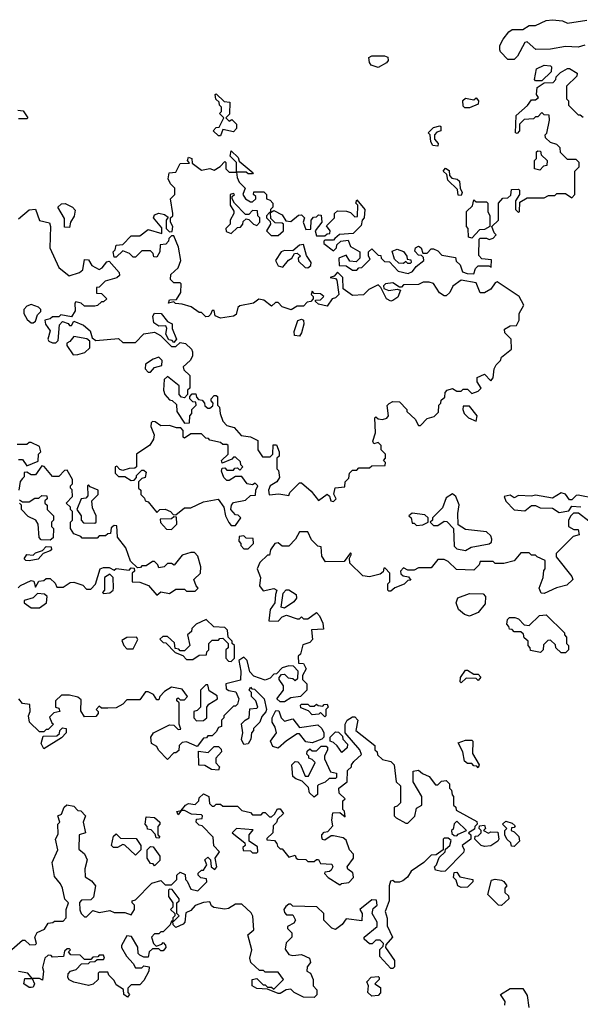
# Model space of a CAD drawing. Extents: x 2239805 to 2396427, y 665731 to 772158.
# Tile 261 of 326: x 2377771 to 2380405, y 704569 to 709197. Entities that reach past the tile are written whole.
import ezdxf

# ---------------------------------------------------------------- set-up
doc = ezdxf.new("R2010")
doc.units = 0

msp = doc.modelspace()

# ---------------------------------------------------------------- linework, layer by layer
at = {"layer": '0CON05XD'}
for points in [[(2380095, 709010), (2380065, 709010), (2380030, 709045), (2380027.5, 709055), (2380027.5, 709075), (2380042.5, 709105), (2380070, 709140), (2380085, 709150), (2380135, 709150), (2380165, 709170), (2380195, 709170), (2380245, 709192.5), (2380275, 709196.7), (2380321.7, 709191.7), (2380345, 709180), (2380436.1, 709193.9)], [(2380426.7, 709076.7), (2380395, 709067.5), (2380335, 709070), (2380265, 709057.5), (2380196.4, 709056.4), (2380155, 709092.5), (2380145, 709090), (2380110, 709025), (2380095, 709010)], [(2379455, 708971.2), (2379423, 708983), (2379414, 708995), (2379411.2, 709018.8), (2379425, 709026.7), (2379485, 709026.2), (2379500.7, 709020.7), (2379502, 709005), (2379495, 708993.3), (2379455, 708971.2)], [(2379490, 707955), (2379480, 707945), (2379482.5, 707932.5), (2379505, 707923.8), (2379545, 707930), (2379560, 707925), (2379547.3, 707892.7), (2379525, 707876.2), (2379515, 707873.3), (2379494.3, 707884.3), (2379468.3, 707938.3), (2379455, 707950), (2379411.7, 707928.3), (2379387, 707903), (2379335, 707900), (2379291.7, 707931.7), (2379290, 707985), (2379265, 708010), (2379248.3, 707991.7), (2379230, 707985), (2379255, 707980), (2379261.7, 707971.7), (2379270, 707905), (2379255, 707890), (2379240, 707885), (2379215, 707850), (2379175, 707860), (2379161.7, 707871.7), (2379161.7, 707878.3), (2379185, 707880), (2379200, 707895), (2379185, 707907.5), (2379155, 707910), (2379145, 707920), (2379140, 707905), (2379150, 707895), (2379150, 707885), (2379138.3, 707871.7), (2379121.7, 707868.3), (2379105, 707850), (2379075, 707850), (2379046.4, 707833.6), (2379005, 707847.5), (2378985, 707867.5), (2378973, 707867), (2378955, 707850), (2378918.3, 707878.3), (2378895, 707883.3), (2378870, 707865), (2378805, 707852.5), (2378796.4, 707843.6), (2378788.3, 707811.7), (2378775, 707802.5), (2378715, 707793.3), (2378690, 707805), (2378685, 707830), (2378675, 707830), (2378668.3, 707811.7), (2378658.3, 707801.7), (2378645, 707800), (2378625, 707820), (2378615, 707820), (2378576.4, 707846.4), (2378535, 707860), (2378503, 707863), (2378495, 707870), (2378470, 707865), (2378475, 707880), (2378508.3, 707881.7), (2378527.5, 707915), (2378530, 707955), (2378525, 707960), (2378495, 707960), (2378480, 707975), (2378481.7, 707998.3), (2378515, 708030), (2378527.5, 708065), (2378517, 708127), (2378495, 708180), (2378485, 708180), (2378471.7, 708168.3), (2378470, 708155), (2378458.3, 708141.7), (2378431.7, 708138.3), (2378430, 708105), (2378415, 708080), (2378401.7, 708081.7), (2378398.3, 708098.3), (2378385, 708110), (2378345, 708110), (2378315, 708080), (2378305, 708080), (2378287, 708097), (2378255, 708110), (2378225, 708080), (2378215, 708080), (2378210, 708105), (2378220, 708115), (2378225, 708137.5), (2378255, 708140), (2378295, 708180), (2378335, 708180), (2378375, 708210), (2378438.3, 708191.7), (2378438.3, 708218.3), (2378400, 708265), (2378405, 708280), (2378425, 708287.5), (2378451.7, 708281.7), (2378468.3, 708268.3), (2378460, 708255), (2378460, 708215), (2378475, 708200), (2378488.3, 708201.7), (2378490, 708225), (2378480, 708245), (2378480, 708265), (2378490, 708275), (2378490, 708285), (2378480, 708355), (2378500, 708375), (2378500, 708405), (2378480, 708425), (2378468.3, 708448.3), (2378473.6, 708476.4), (2378505, 708480), (2378525, 708520), (2378568.3, 708521.7), (2378560, 708535), (2378565, 708550), (2378580, 708545), (2378581.7, 708521.7), (2378625, 708490), (2378665, 708497.5), (2378685, 708490), (2378713, 708507), (2378735, 708530), (2378740, 708525), (2378740, 708495), (2378755, 708480), (2378790, 708480), (2378790, 708525), (2378760, 708555), (2378765, 708580), (2378798.3, 708548.3), (2378801.7, 708531.7), (2378867.5, 708477.5), (2378865, 708472.5), (2378845, 708472.5), (2378835, 708480), (2378790, 708480), (2378792.5, 708455), (2378803, 708433), (2378830, 708405), (2378820, 708375), (2378832.5, 708355), (2378855, 708340), (2378865, 708340), (2378880, 708355), (2378880, 708365), (2378870, 708375), (2378871.7, 708388.3), (2378918.3, 708388.3), (2378930, 708375), (2378930, 708355), (2378948.3, 708348.3), (2378960, 708335), (2378960, 708315), (2378950, 708305), (2378950, 708290), (2378965, 708300), (2379005, 708280), (2379021.7, 708251.7), (2379045, 708247.5), (2379081.7, 708278.3), (2379095, 708280), (2379110, 708265), (2379102.5, 708245), (2379115, 708210), (2379138.3, 708211.7), (2379140, 708255), (2379151.7, 708268.3), (2379165, 708270), (2379175, 708280), (2379188.3, 708278.3), (2379190, 708245), (2379160, 708205), (2379165, 708180), (2379205, 708180), (2379215, 708190), (2379228.3, 708191.7), (2379230, 708205), (2379212.5, 708227.5), (2379250, 708265), (2379250, 708285), (2379265, 708297.5), (2379307, 708297), (2379325, 708290), (2379345, 708270), (2379358.3, 708271.7), (2379360, 708325), (2379350, 708335), (2379355, 708350), (2379392.5, 708305), (2379390, 708265), (2379380, 708255), (2379375, 708230), (2379338.3, 708191.7), (2379273, 708187), (2379251.7, 708168.3), (2379245, 708160), (2379205, 708160), (2379200, 708155), (2379200, 708145), (2379245, 708110), (2379260, 708125), (2379261.7, 708138.3), (2379280, 708155), (2379315, 708160), (2379325, 708130), (2379370, 708105), (2379370, 708075), (2379351.7, 708058.3), (2379321.7, 708061.7), (2379305, 708090), (2379270, 708075), (2379271.7, 708041.7), (2379305, 708040), (2379335, 708020), (2379355, 708020), (2379365, 708030), (2379378.3, 708031.7), (2379418.3, 708071.7), (2379410, 708085), (2379410, 708105), (2379425, 708120), (2379455, 708090), (2379468.3, 708088.3), (2379470, 708075), (2379485, 708060), (2379508.3, 708058.3), (2379550, 708015), (2379597, 708003), (2379616.4, 708013.6), (2379633.3, 708036.7), (2379670, 708065), (2379668.3, 708078.3), (2379658.3, 708088.3), (2379645, 708090), (2379628.3, 708108.3), (2379630, 708125), (2379645, 708132.5), (2379657.5, 708125), (2379665, 708100), (2379685, 708100), (2379705, 708120), (2379715, 708120), (2379735, 708110), (2379755, 708090), (2379818.3, 708078.3), (2379821.7, 708061.7), (2379840, 708045), (2379851.7, 708011.7), (2379873, 708003), (2379905, 708002.5), (2379913, 708027), (2379925, 708040), (2379975, 708040), (2379987, 708033), (2379988.3, 708068.3), (2379943, 708073), (2379928.3, 708088.3), (2379930, 708165), (2379935, 708170), (2379965, 708170), (2379977, 708163), (2379995, 708170), (2380010, 708185), (2380000, 708195), (2379990, 708225), (2380020, 708255), (2380020, 708335), (2380041.7, 708358.3), (2380065, 708360), (2380078.3, 708371.7), (2380081.7, 708398.3), (2380115, 708400), (2380120, 708395), (2380120, 708375), (2380100, 708345), (2380100, 708305), (2380115, 708290), (2380120, 708295), (2380121.7, 708338.3), (2380155, 708360), (2380235, 708360), (2380255, 708370), (2380285, 708370), (2380295, 708380), (2380335, 708380), (2380365, 708360), (2380380, 708375), (2380380, 708485), (2380400, 708505), (2380400, 708525), (2380385, 708540), (2380345, 708540), (2380311.7, 708571.7), (2380310, 708595), (2380295, 708610), (2380265, 708620), (2380241.7, 708641.7), (2380240, 708655), (2380247, 708663), (2380260, 708725), (2380258.3, 708748.3), (2380235, 708750), (2380225, 708760), (2380205, 708740), (2380195, 708740), (2380185, 708730), (2380141.7, 708728.3), (2380120, 708705), (2380120, 708675), (2380108.3, 708661.7), (2380100, 708665), (2380103, 708747), (2380156.4, 708793.6), (2380175, 708820), (2380195, 708820), (2380208.3, 708831.7), (2380200, 708845), (2380201.7, 708878.3), (2380235, 708900), (2380278.3, 708901.7), (2380290, 708915), (2380291.7, 708928.3), (2380311.7, 708948.3), (2380345, 708967.5), (2380355, 708967.5), (2380390, 708945), (2380388.3, 708931.7), (2380340, 708885), (2380340, 708825), (2380350, 708815), (2380350, 708795), (2380395, 708750), (2380405, 708750), (2380418.3, 708738.3)], [(2380225, 708910), (2380195, 708910), (2380190, 708915), (2380200, 708965), (2380235, 708982.5), (2380265, 708980), (2380270, 708975), (2380268.3, 708951.7), (2380225, 708910)], [(2378715, 708650), (2378705, 708650), (2378680, 708675), (2378695, 708690), (2378708.3, 708691.7), (2378730, 708735), (2378710, 708755), (2378720, 708765), (2378720, 708785), (2378710, 708795), (2378708.3, 708808.3), (2378693, 708823), (2378690, 708845), (2378695, 708847.5), (2378731.7, 708811.7), (2378758.3, 708808.3), (2378757.5, 708752.5), (2378740, 708735), (2378755, 708720), (2378768.3, 708728.3), (2378790, 708705), (2378790, 708685), (2378775, 708670), (2378725, 708680), (2378715, 708650)], [(2379885, 708782.5), (2379863, 708783), (2379855, 708790), (2379853, 708817), (2379865, 708827.5), (2379905, 708820), (2379915, 708830), (2379927.5, 708815), (2379925, 708800), (2379885, 708782.5)], [(2377761.7, 708771.7), (2377788.3, 708768.3), (2377810, 708735), (2377805, 708730), (2377765, 708730)], [(2379735, 708602.5), (2379712.5, 708605), (2379703, 708623), (2379700, 708655), (2379690, 708665), (2379715, 708690), (2379745, 708697.5), (2379750, 708695), (2379750, 708675), (2379731.7, 708668.3), (2379720, 708655), (2379720, 708635), (2379737.5, 708615), (2379735, 708602.5)], [(2380215, 708490), (2380190, 708495), (2380190, 708535), (2380200, 708545), (2380200, 708575), (2380205, 708580), (2380218.3, 708578.3), (2380221.7, 708561.7), (2380250, 708535), (2380248.3, 708511.7), (2380231.7, 708508.3), (2380215, 708490)], [(2379845, 708370), (2379831.7, 708371.7), (2379828.3, 708398.3), (2379783, 708443), (2379778.3, 708468.3), (2379760, 708485), (2379771.7, 708498.3), (2379788.3, 708488.3), (2379790, 708465), (2379801.7, 708451.7), (2379827, 708447), (2379837, 708437), (2379840, 708405), (2379850, 708385), (2379845, 708370)], [(2378765, 708192.5), (2378795, 708220), (2378808.3, 708221.7), (2378820, 708235), (2378821.7, 708248.3), (2378835, 708260), (2378848.3, 708258.3), (2378870, 708235), (2378885, 708230), (2378900, 708245), (2378900, 708265), (2378890, 708275), (2378888.3, 708298.3), (2378865, 708300), (2378848.3, 708281.7), (2378831.7, 708281.7), (2378780, 708335), (2378770, 708355), (2378770, 708365), (2378780, 708375), (2378775, 708380), (2378760, 708375), (2378760, 708325), (2378777, 708297), (2378777.5, 708285), (2378760, 708255), (2378760, 708235), (2378740, 708215), (2378741.7, 708201.7), (2378765, 708192.5)], [(2379895, 708170), (2379880, 708175), (2379877.5, 708215), (2379870, 708225), (2379870, 708295), (2379898.3, 708321.7), (2379905, 708350), (2379915, 708340), (2379965, 708340), (2379970, 708335), (2379970, 708295), (2379980, 708275), (2379980, 708225), (2379955, 708210), (2379931.7, 708208.3), (2379895, 708170)], [(2377765, 708260), (2377815, 708302.5), (2377846.2, 708306.2), (2377863.6, 708253.6), (2377911.2, 708241.2), (2377916.7, 708225), (2377913.3, 708125), (2377955, 708032.5), (2378003, 707993), (2378051.7, 708008.3), (2378068.3, 708021.7), (2378075, 708070), (2378095, 708067.5), (2378110.7, 708040.7), (2378145, 708022.5), (2378159.3, 708030.7), (2378180.7, 708059.3), (2378191.7, 708061.7), (2378238.3, 708008.3), (2378240, 707995), (2378227, 707983), (2378173, 707967), (2378145, 707940), (2378131.7, 707938.3), (2378131.7, 707911.7), (2378155, 707910), (2378180, 707885), (2378165, 707870), (2378155, 707870), (2378137, 707853), (2378125, 707850), (2378075, 707850), (2378060, 707865), (2378035, 707870), (2378030, 707865), (2378031.7, 707828.3), (2378015, 707800), (2377965, 707810), (2377955, 707800), (2377925, 707800), (2377915, 707790), (2377890, 707785), (2377892.5, 707765), (2377914, 707735), (2377903.3, 707695), (2377907.5, 707685), (2377925, 707677.5), (2377941.7, 707678.3), (2377951.7, 707688.3), (2377958.3, 707761.7), (2377971.7, 707778.3), (2377998.3, 707768.3), (2378005, 707760), (2378015, 707760), (2378025, 707780), (2378070.5, 707760.5), (2378102.5, 707735), (2378111.7, 707701.7), (2378128.3, 707688.3), (2378235, 707697.5), (2378255, 707680), (2378315, 707680), (2378355, 707720), (2378405, 707727.5), (2378433, 707713), (2378485, 707660), (2378505, 707660), (2378525, 707680), (2378550, 707675), (2378578.3, 707648.3), (2378582.5, 707635), (2378582.5, 707615), (2378572.5, 707595), (2378540, 707565), (2378541.7, 707551.7), (2378570, 707525), (2378570, 707465), (2378560, 707455), (2378560, 707435), (2378545, 707420), (2378531.7, 707421.7), (2378520, 707435), (2378520, 707475), (2378465, 707520), (2378450, 707505), (2378446.7, 707455), (2378452.5, 707435), (2378475, 707410), (2378487, 707407), (2378508.3, 707388.3), (2378510, 707355), (2378545, 707300), (2378568.3, 707301.7), (2378570, 707335), (2378580, 707345), (2378580, 707365), (2378600, 707385), (2378598.3, 707398.3), (2378585, 707400), (2378570, 707415), (2378570, 707425), (2378581.7, 707438.3), (2378598.3, 707438.3), (2378601.7, 707421.7), (2378611.7, 707411.7), (2378628.3, 707408.3), (2378640, 707395), (2378641.7, 707381.7), (2378655, 707370), (2378665, 707370), (2378678.3, 707381.7), (2378680, 707395), (2378670, 707405), (2378670, 707415), (2378685, 707430), (2378695, 707430), (2378700, 707425), (2378700, 707385), (2378710, 707375), (2378712.5, 707345), (2378725, 707310), (2378745, 707290), (2378779.3, 707279.3), (2378811.7, 707241.7), (2378855, 707236.7), (2378889.3, 707219.3), (2378890, 707175), (2378911.7, 707141.7), (2378948.3, 707141.7), (2378960, 707155), (2378961.7, 707198.3), (2378978.3, 707198.3), (2378990, 707165), (2378990, 707145), (2378980, 707135), (2378980, 707085), (2378987, 707077), (2378992.5, 707045), (2378980, 707025), (2378947.5, 707005), (2378940, 706985), (2378943.3, 706963.3), (2378988.8, 706968.8), (2379035, 706960), (2379040, 706975), (2379085, 707020), (2379095, 707020), (2379140.8, 706980.8), (2379175, 706937.5), (2379215, 706966.7), (2379226.7, 706956.7), (2379232.5, 706935), (2379245, 706932.5), (2379257.5, 706945), (2379247, 706967), (2379254.1, 706995.9), (2379298.3, 707001.7), (2379300, 707025), (2379318.3, 707041.7), (2379320, 707065), (2379335, 707080), (2379355, 707080), (2379365, 707090), (2379415, 707090), (2379425, 707100), (2379488.3, 707101.7), (2379490, 707115), (2379480, 707125), (2379490, 707135), (2379490, 707155), (2379470, 707175), (2379470, 707195), (2379455, 707210), (2379435, 707202.5), (2379430, 707215), (2379442.5, 707255), (2379440, 707325), (2379445, 707330), (2379455, 707320), (2379475, 707317.5), (2379496.4, 707323.6), (2379503.3, 707335), (2379497.5, 707382.5), (2379507, 707393), (2379525, 707402.5), (2379555, 707400), (2379590, 707365), (2379590, 707355), (2379629.3, 707319.3), (2379645, 707290), (2379655, 707290), (2379685, 707322.5), (2379718.3, 707331.7), (2379738.3, 707351.7), (2379740, 707385), (2379750, 707395), (2379751.7, 707408.3), (2379768.3, 707421.7), (2379770, 707445), (2379780, 707455), (2379805, 707462.5), (2379825, 707450), (2379845, 707450), (2379855, 707460), (2379875, 707460), (2379895, 707440), (2379925, 707450), (2379940, 707465), (2379920, 707495), (2379920, 707515), (2379955, 707530), (2379985, 707500), (2379996.4, 707513.6), (2380000, 707555), (2380010, 707575), (2380030, 707595), (2380035, 707610), (2380081.7, 707648.3), (2380080, 707695), (2380050, 707725), (2380048.3, 707741.7), (2380075, 707757.5), (2380105, 707760), (2380117.5, 707785), (2380117.5, 707815), (2380140, 707855), (2380117.5, 707895), (2380015, 707963.8), (2380005, 707960), (2379985, 707930), (2379955, 707913.3), (2379935, 707912.5), (2379915, 707960), (2379845, 707972.5), (2379806.1, 707943.9), (2379792, 707915), (2379775, 707898.8), (2379765, 707898.8), (2379743.2, 707913.2), (2379716, 707956), (2379695, 707963.3), (2379667, 707963), (2379645, 707952.5), (2379575, 707950), (2379565, 707940), (2379555, 707940), (2379525, 707960), (2379490, 707955)], [(2378005, 708220), (2377981.7, 708221.7), (2377981.7, 708261.7), (2377950, 708315), (2377968.3, 708331.7), (2377985, 708332.5), (2378020, 708315), (2378031.7, 708301.7), (2378027, 708273), (2378010, 708245), (2378005, 708220)], [(2378985, 708182.5), (2379010, 708205), (2379010, 708235), (2379005, 708240), (2378971.7, 708241.7), (2378951.7, 708261.7), (2378950, 708290), (2378945, 708290), (2378930, 708275), (2378930, 708265), (2378948.3, 708248.3), (2378950, 708235), (2378930, 708205), (2378953, 708183), (2378985, 708182.5)], [(2379125, 708030), (2379138.3, 708041.7), (2379140, 708055), (2379118.3, 708088.3), (2379105, 708140), (2379085, 708137.5), (2379055, 708110), (2379015, 708112.5), (2379000, 708105), (2378972.5, 708065), (2378985, 708040), (2379007, 708033), (2379033.6, 708066.4), (2379050, 708075), (2379061.7, 708098.3), (2379075, 708100), (2379090, 708085), (2379080, 708075), (2379081.7, 708061.7), (2379111.7, 708031.7), (2379125, 708030)], [(2379605, 708050), (2379595, 708050), (2379585, 708060), (2379575, 708050), (2379551.7, 708051.7), (2379531.7, 708071.7), (2379521.7, 708108.3), (2379545, 708117.5), (2379575, 708107.5), (2379590, 708085), (2379591.7, 708071.7), (2379608.3, 708068.3), (2379610, 708055), (2379605, 708050)], [(2377835, 707772.5), (2377845, 707780), (2377855, 707810), (2377870, 707825), (2377870, 707835), (2377860, 707845), (2377825, 707857.5), (2377805, 707850), (2377790, 707835), (2377790, 707815), (2377807, 707787), (2377825, 707772.5), (2377835, 707772.5)], [(2378495, 707680), (2378488.3, 707688.3), (2378471.7, 707691.7), (2378458.3, 707718.3), (2378462.5, 707745), (2378458.3, 707758.3), (2378425, 707756), (2378401.7, 707771.7), (2378396.2, 707803.8), (2378405, 707817.5), (2378436.1, 707816.1), (2378465, 707777.5), (2378487, 707767), (2378487.5, 707745), (2378507.5, 707695), (2378495, 707680)], [(2379085, 707708.8), (2379062.3, 707712.3), (2379060.7, 707730.7), (2379077.7, 707782.3), (2379095, 707788.8), (2379103.8, 707783.8), (2379105.8, 707765), (2379095.8, 707724.2), (2379085, 707708.8)], [(2378021.7, 707621.7), (2378045, 707622.5), (2378077, 707633), (2378100, 707655), (2378100, 707685), (2378087, 707697), (2378025, 707707.5), (2378006.4, 707683.6), (2377993.3, 707676.7), (2377992.5, 707665), (2378021.7, 707621.7)], [(2378385, 707540), (2378405, 707562.5), (2378438.3, 707571.7), (2378440, 707595), (2378425, 707610), (2378398.3, 707601.7), (2378361.7, 707578.3), (2378360, 707555), (2378375, 707540), (2378385, 707540)], [(2379915, 707310), (2379920, 707335), (2379885, 707380), (2379855, 707380), (2379852.5, 707365), (2379860, 707345), (2379880, 707325), (2379915, 707310)], [(2378785, 706820), (2378810, 706855), (2378797.5, 706867.5), (2378785, 706870), (2378762.5, 706895), (2378766.7, 706915), (2378775, 706926.7), (2378831.7, 706938.3), (2378855, 706960), (2378878.3, 706961.7), (2378880, 706985), (2378890, 707005), (2378877.5, 707017.5), (2378865, 707010), (2378840, 707015), (2378815, 707050), (2378785, 707050), (2378755, 707030), (2378745, 707030), (2378730, 707045), (2378720, 707075), (2378721.7, 707088.3), (2378735, 707090), (2378745, 707080), (2378775, 707080), (2378781.7, 707088.3), (2378795, 707090), (2378805, 707080), (2378820, 707095), (2378810, 707105), (2378808.3, 707118.3), (2378785, 707140), (2378775, 707140), (2378768.3, 707131.7), (2378721.7, 707111.7), (2378720, 707125), (2378750, 707155), (2378750, 707195), (2378745, 707200), (2378725, 707200), (2378715, 707210), (2378665, 707220), (2378658.3, 707228.3), (2378645, 707230), (2378625, 707250), (2378575, 707250), (2378545, 707230), (2378540, 707235), (2378540, 707265), (2378528.3, 707278.3), (2378508.3, 707278.3), (2378475, 707290), (2378435, 707287.5), (2378407, 707307), (2378395, 707307.5), (2378388.3, 707301.7), (2378387.5, 707285), (2378402.5, 707245), (2378400, 707225), (2378383, 707197), (2378320, 707155), (2378320, 707095), (2378311.7, 707088.3), (2378285, 707087.5), (2378255, 707077.5), (2378241.7, 707081.7), (2378228.3, 707098.3), (2378220, 707095), (2378220, 707065), (2378235, 707050), (2378265, 707050), (2378295, 707030), (2378308.3, 707031.7), (2378320, 707045), (2378320, 707055), (2378345, 707080), (2378355, 707080), (2378365, 707070), (2378360, 707045), (2378345, 707040), (2378330, 707025), (2378330, 706995), (2378340, 706985), (2378340, 706965), (2378358.3, 706948.3), (2378360, 706935), (2378375, 706930), (2378415, 706880), (2378430, 706895), (2378455, 706896.7), (2378480, 706885), (2378491.7, 706871.7), (2378505, 706870), (2378545, 706902.5), (2378575, 706902.5), (2378635, 706930), (2378703, 706943), (2378730, 706905), (2378737.5, 706865), (2378753, 706833), (2378765, 706820), (2378785, 706820)], [(2377765, 707130), (2377785, 707130), (2377805, 707100), (2377858.3, 707121.7), (2377860, 707155), (2377870, 707165), (2377865, 707190), (2377825, 707210), (2377815, 707210), (2377805, 707200), (2377760, 707200)], [(2377763.9, 706526.1), (2377775, 706537.5), (2377825, 706560), (2377838.3, 706558.3), (2377845, 706530), (2377861.7, 706558.3), (2377885, 706560), (2377895, 706570), (2377915, 706570), (2377938.3, 706548.3), (2377945, 706530), (2377975, 706530), (2378008.3, 706551.7), (2378025, 706552.5), (2378068.3, 706538.3), (2378085, 706520), (2378105, 706520), (2378127, 706543), (2378150, 706615), (2378165, 706622.5), (2378191.7, 706621.7), (2378215, 706610), (2378225, 706617.5), (2378285, 706610), (2378295, 706620), (2378308.3, 706618.3), (2378310, 706605), (2378300, 706595), (2378300, 706555), (2378335, 706552.5), (2378377, 706537), (2378415, 706492.5), (2378435, 706507.5), (2378475, 706500), (2378505, 706520), (2378545, 706520), (2378555, 706510), (2378595, 706510), (2378610, 706525), (2378600, 706535), (2378590, 706565), (2378620, 706595), (2378622.5, 706625), (2378607.5, 706675), (2378591.7, 706691.7), (2378575, 706692.5), (2378535, 706680), (2378497, 706633), (2378485, 706640), (2378465, 706640), (2378450, 706625), (2378425, 706620), (2378420, 706635), (2378405, 706650), (2378395, 706650), (2378365, 706630), (2378345, 706630), (2378338.3, 706621.7), (2378325, 706620), (2378291.7, 706651.7), (2378270, 706715), (2378230, 706765), (2378228.3, 706818.3), (2378215, 706820), (2378201.7, 706808.3), (2378198.3, 706781.7), (2378185, 706780), (2378175, 706770), (2378145, 706770), (2378135, 706760), (2378065, 706760), (2378058.3, 706768.3), (2378025, 706780), (2378010, 706805), (2378010, 706835), (2378020, 706845), (2378020, 706885), (2378010, 706895), (2378010, 706905), (2377990, 706925), (2378020, 706955), (2378017.5, 706987.5), (2378010, 706995), (2378010, 707005), (2378020, 707015), (2378020, 707035), (2377995, 707080), (2377981.7, 707078.3), (2377955, 707050), (2377925, 707050), (2377886.4, 707096.4), (2377875, 707100), (2377845, 707057.5), (2377825, 707057.5), (2377805, 707070), (2377791.7, 707068.3), (2377791.7, 707048.3), (2377785, 707040), (2377773.8, 707026.2), (2377767.5, 706985)], [(2378125, 706830), (2378130, 706835), (2378130, 706865), (2378113, 706903), (2378110, 706935), (2378140, 706965), (2378140, 706985), (2378101.7, 707001.7), (2378095, 707010), (2378090, 707005), (2378091.7, 706958.3), (2378081.7, 706948.3), (2378060, 706945), (2378040, 706895), (2378060, 706865), (2378060, 706845), (2378071.7, 706831.7), (2378125, 706830)], [(2379865, 706702.5), (2379893, 706717), (2379977, 706733), (2379988.3, 706741.7), (2379990, 706755), (2379985, 706770), (2379965, 706790), (2379865, 706800), (2379831.7, 706821.7), (2379830, 706875), (2379836.4, 706916.4), (2379820, 706955), (2379805, 706967.5), (2379775, 706950), (2379757, 706903), (2379710, 706855), (2379710, 706845), (2379700, 706835), (2379715, 706820), (2379735, 706820), (2379765, 706840), (2379778.3, 706838.3), (2379810, 706805), (2379811.7, 706721.7), (2379825, 706710), (2379865, 706702.5)], [(2380475, 706946.7), (2380395, 706962.5), (2380385, 706960), (2380365, 706940), (2380355, 706940), (2380336.1, 706966.1), (2380315, 706972.5), (2380275, 706947.5), (2380195, 706962.5), (2380175, 706957.5), (2380115, 706960), (2380095, 706950), (2380075, 706962.5), (2380047.5, 706955), (2380055, 706933.3), (2380095, 706892.5), (2380145, 706887.5), (2380175, 706912.5), (2380195, 706912.5), (2380217, 706903), (2380275, 706900), (2380305, 706880), (2380351.7, 706888.3), (2380365, 706910), (2380407, 706907)], [(2377770, 706940), (2377785, 706930), (2377815, 706930), (2377843, 706947), (2377861.7, 706948.3), (2377875, 706960), (2377898.3, 706958.3), (2377900, 706945), (2377890, 706935), (2377890, 706925), (2377900, 706915), (2377900, 706895), (2377930, 706865), (2377930, 706845), (2377920, 706835), (2377920, 706815), (2377930, 706805), (2377928.3, 706761.7), (2377915, 706750), (2377871.7, 706751.7), (2377863, 706763), (2377857.5, 706825), (2377847.5, 706845), (2377811.7, 706861.7), (2377780, 706895), (2377780, 706915), (2377770, 706925)], [(2379635, 706820), (2379665, 706822.5), (2379690, 706835), (2379690, 706855), (2379675, 706870), (2379615, 706877.5), (2379600, 706865), (2379610, 706855), (2379615, 706830), (2379625, 706830), (2379635, 706820)], [(2380445, 706840), (2380397, 706877), (2380373, 706877), (2380360, 706865), (2380350, 706845), (2380350, 706815), (2380375, 706800), (2380395, 706800), (2380400, 706775), (2380371.7, 706768.3), (2380291.7, 706688.3), (2380291.7, 706671.7)], [(2378485, 706800), (2378510, 706825), (2378508.3, 706858.3), (2378495, 706860), (2378485, 706850), (2378431.7, 706848.3), (2378433, 706833), (2378461.7, 706801.7), (2378485, 706800)], [(2380291.7, 706671.7), (2380365, 706580), (2380370, 706565), (2380341.7, 706538.3), (2380293, 706527), (2380235, 706500), (2380221.7, 706501.7), (2380212.5, 706525), (2380230, 706575), (2380233, 706607), (2380240, 706615), (2380240, 706655), (2380201.7, 706671.7), (2380195, 706680), (2380175, 706680), (2380165, 706690), (2380125, 706690), (2380095, 706652.5), (2380045, 706640), (2380005, 706640), (2379995, 706650), (2379935, 706650), (2379930, 706635), (2379905, 706610), (2379823, 706613), (2379785, 706650), (2379765, 706660), (2379735, 706660), (2379705, 706620), (2379645, 706620), (2379625, 706610), (2379595, 706610), (2379575, 706620), (2379560, 706605), (2379561.7, 706591.7), (2379573, 706583), (2379598.3, 706578.3), (2379608.3, 706561.7), (2379595, 706560), (2379577, 706543), (2379533, 706527), (2379515, 706510), (2379505, 706510), (2379500, 706515), (2379500, 706545), (2379510, 706555), (2379510, 706595), (2379488.3, 706618.3), (2379481.7, 706618.3), (2379478.3, 706601.7), (2379465, 706590), (2379415, 706577.5), (2379383, 706583), (2379321.7, 706641.7), (2379320, 706665), (2379330, 706685), (2379325, 706690), (2379295, 706650), (2379208.3, 706648.3), (2379190, 706675), (2379188.3, 706718.3), (2379171.7, 706721.7), (2379141.7, 706751.7), (2379125, 706790), (2379085, 706790), (2379067.5, 706755), (2379035, 706722.5), (2379005, 706722.5), (2378985, 706737.5), (2378970, 706735), (2378950, 706705), (2378945, 706680), (2378935, 706680), (2378900, 706645), (2378887.5, 706615), (2378903.3, 706575), (2378897.5, 706535), (2378915, 706512.5), (2378965, 706522.5), (2378980, 706515), (2378972.5, 706495), (2378970, 706455), (2378947.5, 706425), (2378941.7, 706371.7), (2378985, 706370), (2379005, 706390), (2379025, 706397.5), (2379075, 706380), (2379085, 706380), (2379095, 706390), (2379105, 706380), (2379125, 706380), (2379165, 706410), (2379180, 706395), (2379195, 706360), (2379198.3, 706331.7), (2379141.7, 706328.3), (2379147, 706283), (2379135, 706270), (2379101.7, 706258.3), (2379090, 706215), (2379080, 706205), (2379081.7, 706171.7), (2379105, 706170), (2379117.5, 706145), (2379100, 706115), (2379100, 706095), (2379120, 706075), (2379120, 706045), (2379090, 706015), (2379045, 706010), (2379015, 705990), (2378995, 705990), (2378980, 706005), (2379010, 706045), (2379010, 706065), (2378990, 706095), (2378990, 706105), (2379001.7, 706118.3), (2379015, 706120), (2379033, 706103), (2379055, 706100), (2379065, 706090), (2379078.3, 706101.7), (2379080, 706135), (2379058.3, 706158.3), (2379035, 706160), (2379005, 706150), (2378978.3, 706121.7), (2378965, 706120), (2378948.3, 706101.7), (2378925, 706092.5), (2378871.7, 706111.7), (2378851.7, 706131.7), (2378840, 706185), (2378825, 706200), (2378800, 706185), (2378810, 706135), (2378808.3, 706091.7), (2378740, 706075), (2378741.7, 706051.7), (2378753, 706043), (2378786.7, 706036.7), (2378800, 706005), (2378795, 705980), (2378785, 705970), (2378775, 705970), (2378730, 705925), (2378730, 705915), (2378720, 705905), (2378720, 705875), (2378705, 705870), (2378695, 705850), (2378675, 705830), (2378655, 705830), (2378648.3, 705821.7), (2378635, 705820), (2378605, 705780), (2378555, 705802.5), (2378535, 705800), (2378520, 705785), (2378518.3, 705761.7), (2378505, 705750), (2378495, 705750), (2378465, 705720), (2378423.3, 705763.3), (2378415, 705780), (2378390, 705795), (2378387.5, 705825), (2378400, 705845), (2378475, 705882.5), (2378495, 705880), (2378515, 705860), (2378528.3, 705861.7), (2378520, 705885), (2378520, 705985), (2378510, 705995), (2378510, 706005), (2378515, 706010), (2378525, 706000), (2378545, 706000), (2378560, 706015), (2378535, 706050), (2378485, 706060), (2378451.7, 706038.3), (2378430, 706015), (2378425, 706000), (2378415, 706000), (2378400, 706025), (2378375, 706037.5), (2378363, 706037), (2378335, 706000), (2378275, 706000), (2378255, 705980), (2378225, 705962.5), (2378185, 705960), (2378155, 705960), (2378145, 705970), (2378130, 705955), (2378140, 705945), (2378140, 705935), (2378128.3, 705921.7), (2378075, 705920), (2378058.3, 705948.3), (2378059.3, 705999.3), (2378045, 706012.5), (2378005, 706022.5), (2377968.3, 706021.7), (2377940, 705995), (2377940, 705965), (2377955, 705960), (2377960, 705945), (2377931.7, 705938.3), (2377911.7, 705918.3), (2377921.7, 705891.7), (2377930, 705885), (2377905, 705860), (2377895, 705860), (2377885, 705850), (2377865, 705850), (2377817.5, 705895), (2377812.5, 705925), (2377820, 705945), (2377818.3, 705978.3), (2377785, 705982.5), (2377767.5, 706005)], [(2378845, 706710), (2378870, 706735), (2378868.3, 706758.3), (2378835, 706760), (2378825, 706770), (2378801.7, 706768.3), (2378800, 706745), (2378810, 706735), (2378810, 706725), (2378825, 706710), (2378845, 706710)], [(2377815, 706653.3), (2377800, 706655), (2377793, 706663), (2377805, 706682.5), (2377835, 706680), (2377845, 706690), (2377878.3, 706701.7), (2377895, 706720), (2377918.3, 706718.3), (2377920, 706705), (2377915, 706700), (2377881.7, 706688.3), (2377858.3, 706661.7), (2377815, 706653.3)], [(2378165, 706500), (2378195, 706502.5), (2378210, 706515), (2378212.5, 706525), (2378210, 706575), (2378195, 706590), (2378170, 706575), (2378170, 706515), (2378160, 706505), (2378165, 706500)], [(2377865, 706432.5), (2377897.5, 706455), (2377900, 706485), (2377887, 706497), (2377855, 706500), (2377835, 706480), (2377793, 706467), (2377792.5, 706455), (2377825, 706432.5), (2377865, 706432.5)], [(2379015, 706430), (2379000, 706435), (2379008.3, 706501.7), (2379023, 706517), (2379035, 706517.5), (2379070, 706495), (2379071.7, 706478.3), (2379059.3, 706460.7), (2379015, 706430)], [(2379885, 706392.5), (2379861.7, 706401.7), (2379833.3, 706425), (2379822.5, 706455), (2379830, 706480), (2379885, 706500), (2379948.3, 706498.3), (2379960, 706485), (2379958.3, 706451.7), (2379925, 706410), (2379885, 706392.5)], [(2378765, 706180), (2378780, 706195), (2378780, 706255), (2378770, 706265), (2378770, 706275), (2378750, 706295), (2378747, 706327), (2378735, 706340), (2378683, 706343), (2378647, 706377), (2378600, 706355), (2378580, 706335), (2378578.3, 706321.7), (2378560, 706305), (2378570, 706255), (2378545, 706230), (2378525, 706230), (2378518.3, 706238.3), (2378501.7, 706241.7), (2378498.3, 706268.3), (2378465, 706297.5), (2378443, 706297), (2378430, 706285), (2378445, 706270), (2378458.3, 706268.3), (2378501.7, 706221.7), (2378538.3, 706208.3), (2378555, 706190), (2378585, 706190), (2378615, 706210), (2378648.3, 706211.7), (2378650, 706225), (2378660, 706235), (2378660, 706265), (2378675, 706280), (2378705, 706280), (2378711.7, 706288.3), (2378725, 706290), (2378750, 706265), (2378750, 706245), (2378740, 706235), (2378740, 706195), (2378751.7, 706181.7), (2378765, 706180)], [(2380335, 706220), (2380315, 706220), (2380290, 706245), (2380288.3, 706258.3), (2380265, 706280), (2380251.7, 706278.3), (2380231.7, 706258.3), (2380230, 706235), (2380218.3, 706221.7), (2380171.7, 706231.7), (2380170, 706245), (2380160, 706255), (2380160, 706275), (2380141.7, 706291.7), (2380138.3, 706308.3), (2380125, 706320), (2380095, 706320), (2380085, 706330), (2380071.7, 706331.7), (2380070, 706345), (2380060, 706355), (2380063, 706377), (2380073, 706387), (2380097, 706387), (2380115, 706380), (2380141.7, 706351.7), (2380165, 706350), (2380213, 706397), (2380245, 706400), (2380330, 706315), (2380330, 706305), (2380340, 706295), (2380340, 706265), (2380350, 706255), (2380350, 706235), (2380335, 706220)], [(2378305, 706240), (2378327, 706283), (2378320, 706295), (2378275, 706292.5), (2378251.7, 706278.3), (2378260, 706255), (2378275, 706240), (2378305, 706240)], [(2379845, 706080), (2379840, 706085), (2379842.5, 706105), (2379865, 706140), (2379875, 706140), (2379905, 706120), (2379925, 706120), (2379937, 706107), (2379925, 706090), (2379915, 706100), (2379868.3, 706101.7), (2379845, 706080)], [(2378601.7, 705901.7), (2378635, 705902.5), (2378650, 705915), (2378650, 705965), (2378660, 705980), (2378700, 706005), (2378698.3, 706018.3), (2378661.7, 706041.7), (2378655, 706070), (2378645, 706070), (2378620, 706045), (2378620, 705965), (2378605, 705950), (2378590, 705945), (2378590, 705915), (2378601.7, 705901.7)], [(2378825, 705790), (2378813, 705813), (2378820, 705845), (2378813, 705887), (2378830, 705905), (2378850, 705915), (2378851.7, 705958.3), (2378885, 705960), (2378890, 705965), (2378880, 705995), (2378860, 706015), (2378860, 706035), (2378850, 706045), (2378855, 706060), (2378861.7, 706051.7), (2378875, 706050), (2378920, 706005), (2378930, 705955), (2378927, 705943), (2378908.3, 705921.7), (2378900, 705895), (2378870, 705865), (2378870, 705855), (2378860, 705845), (2378857.5, 705815), (2378845, 705792.5), (2378825, 705790)], [(2378985, 705772.5), (2378960.7, 705780.7), (2378950, 705805), (2378977.5, 705845), (2378971.7, 705871.7), (2378957.5, 705895), (2378957.5, 705915), (2378975, 705950), (2378988.3, 705948.3), (2379000, 705915), (2379015, 705900), (2379055, 705910), (2379085, 705870), (2379171.7, 705881.7), (2379190, 705865), (2379200, 705845), (2379200, 705825), (2379190, 705815), (2379145, 705797.5), (2379115, 705802.5), (2379085, 705840), (2379075, 705840), (2379025, 705807.5), (2378985, 705772.5)], [(2379205, 705920), (2379185, 705940), (2379177, 705933), (2379145, 705930), (2379128.3, 705948.3), (2379091.7, 705961.7), (2379090, 705975), (2379095, 705980), (2379125, 705980), (2379135, 705970), (2379155, 705970), (2379165, 705980), (2379173, 705973), (2379195, 705970), (2379201.7, 705978.3), (2379215, 705980), (2379220, 705965), (2379210, 705955), (2379210, 705925), (2379205, 705920)], [(2377735, 704826.7), (2377785, 704870), (2377795, 704870), (2377818.3, 704848.3), (2377845, 704850), (2377850, 704855), (2377842.5, 704885), (2377853.6, 704906.4), (2377888.3, 704921.7), (2377905, 704950), (2377927.5, 704952.5), (2377935, 704960), (2377975, 704960), (2377990, 704975), (2377990, 705015), (2378000, 705045), (2377983, 705063), (2377972.5, 705115), (2377962.5, 705135), (2377935, 705170), (2377923.3, 705235), (2377950, 705295), (2377940, 705345), (2377951.7, 705368.3), (2377950, 705415), (2377960, 705425), (2377950, 705455), (2377968.3, 705461.7), (2377980, 705495), (2377993, 705507), (2378025, 705500), (2378045, 705480), (2378058.3, 705478.3), (2378080, 705455), (2378070, 705425), (2378080, 705375), (2378050, 705365), (2378048.3, 705298.3), (2378076.4, 705276.4), (2378088.3, 705248.3), (2378077.5, 705205), (2378078.3, 705168.3), (2378109.3, 705149.3), (2378127.5, 705125), (2378118.3, 705071.7), (2378105, 705060), (2378061.7, 705058.3), (2378052.5, 705047.5), (2378053, 705013), (2378060, 704995), (2378075, 704980), (2378085, 704980), (2378115, 705010), (2378145, 705000), (2378195, 705010), (2378215, 705000), (2378265, 705000), (2378295, 704990), (2378310, 705015), (2378310, 705035), (2378300, 705045), (2378300, 705055), (2378315, 705060), (2378391.7, 705138.3), (2378435, 705150), (2378455, 705130), (2378485, 705130), (2378510, 705155), (2378510, 705175), (2378525, 705190), (2378548.3, 705178.3), (2378550, 705155), (2378558.3, 705148.3), (2378575, 705110), (2378607.5, 705102.5), (2378618.3, 705111.7), (2378650, 705145), (2378648.3, 705158.3), (2378623, 705163), (2378610, 705175), (2378610, 705185), (2378625, 705200), (2378635, 705200), (2378650, 705225), (2378641.7, 705248.3), (2378655, 705260), (2378668.3, 705248.3), (2378670, 705215), (2378688.3, 705201.7), (2378697.5, 705215), (2378690, 705255), (2378710, 705285), (2378683, 705313), (2378680, 705355), (2378628.3, 705408.3), (2378615, 705410), (2378600, 705425), (2378601.7, 705438.3), (2378628.3, 705441.7), (2378630, 705455), (2378625, 705460), (2378578.3, 705461.7), (2378545, 705480), (2378530, 705480), (2378515, 705460), (2378510, 705475), (2378530, 705480), (2378550, 705505), (2378565, 705512.5), (2378595, 705507.5), (2378612.5, 705525), (2378615, 705540), (2378635, 705557.5), (2378660, 705545), (2378663, 705513), (2378675, 705500), (2378685, 705500), (2378695, 705510), (2378715, 705510), (2378725, 705500), (2378795, 705500), (2378815, 705480), (2378855, 705470), (2378865, 705460), (2378905, 705460), (2378915, 705470), (2378925, 705470), (2378945, 705450), (2378955, 705450), (2378968.3, 705461.7), (2378981.7, 705488.3), (2378995, 705487.5), (2379010, 705465), (2378981.7, 705438.3), (2378977, 705423), (2378961.7, 705408.3), (2378960, 705375), (2378931.7, 705348.3), (2378931.7, 705341.7), (2378968.3, 705338.3), (2378980, 705325), (2378981.7, 705311.7), (2378995, 705300), (2379005, 705300), (2379035, 705260), (2379065, 705270), (2379070, 705255), (2379078.3, 705251.7), (2379115, 705250), (2379125, 705240), (2379155, 705240), (2379165, 705250), (2379175, 705250), (2379185, 705230), (2379237, 705227), (2379242.5, 705215), (2379235, 705200), (2379227, 705193), (2379205, 705190), (2379203, 705183), (2379220, 705165), (2379275, 705130), (2379283, 705137), (2379318.3, 705141.7), (2379340, 705165), (2379338.3, 705178.3), (2379336.4, 705186.4), (2379313.6, 705203.6), (2379310, 705215), (2379340, 705255), (2379340, 705275), (2379320, 705295), (2379305, 705340), (2379291.7, 705351.7), (2379245, 705360), (2379235, 705360), (2379205, 705340), (2379193.6, 705343.6), (2379190, 705355), (2379190, 705365), (2379201.7, 705378.3), (2379218.3, 705381.7), (2379241.7, 705408.3), (2379237.5, 705435), (2379241.7, 705468.3), (2379275, 705470), (2379300, 705450), (2379297, 705477), (2379290, 705485), (2379290, 705525), (2379300, 705535), (2379271.7, 705561.7), (2379270, 705585), (2379310, 705615), (2379311.7, 705668.3), (2379330, 705685), (2379330, 705695), (2379340.7, 705709.3), (2379377, 705743), (2379370, 705765), (2379300, 705845), (2379300, 705885), (2379310, 705905), (2379335, 705920), (2379345, 705920), (2379360, 705905), (2379350, 705855), (2379440, 705785), (2379440, 705765), (2379450, 705755), (2379451.7, 705741.7), (2379475, 705720), (2379515, 705710), (2379530, 705695), (2379540, 705615), (2379560, 705595), (2379560, 705515), (2379545, 705500), (2379530, 705495), (2379530, 705455), (2379540, 705445), (2379585, 705420), (2379595, 705420), (2379627, 705453), (2379635, 705490), (2379660, 705505), (2379660, 705545), (2379620, 705615), (2379620, 705665), (2379645, 705670), (2379663, 705653), (2379695, 705640), (2379725, 705600), (2379735, 705600), (2379753, 705617), (2379775, 705620), (2379790, 705605), (2379790, 705585), (2379800, 705575), (2379803, 705553), (2379810, 705545), (2379810, 705505), (2379820, 705495), (2379821.7, 705481.7), (2379918.3, 705428.3), (2379920, 705415), (2379910, 705405), (2379908.3, 705391.7), (2379880, 705375), (2379890, 705365), (2379890, 705345), (2379850, 705315), (2379860, 705295), (2379857, 705283), (2379770, 705195), (2379755, 705192.5), (2379725, 705200), (2379720, 705215), (2379730, 705225), (2379741.7, 705258.3), (2379770, 705285), (2379771.7, 705298.3), (2379792.5, 705315), (2379798.3, 705338.3), (2379785, 705350), (2379765, 705350), (2379760, 705345), (2379760, 705295), (2379728.3, 705271.7), (2379705, 705270), (2379670, 705235), (2379610, 705195), (2379593, 705167), (2379570.7, 705149.3), (2379555, 705142.5), (2379533, 705143), (2379525, 705150), (2379513, 705147), (2379507.5, 705125), (2379507.5, 705055), (2379487.5, 705005), (2379497, 704973), (2379498.3, 704938.3), (2379522.5, 704885), (2379491.7, 704848.3), (2379490, 704835), (2379532.5, 704775), (2379532.5, 704745), (2379525, 704737.5), (2379515, 704737.5), (2379463, 704793), (2379463, 704827), (2379478.3, 704841.7), (2379480, 704855), (2379465, 704870), (2379445, 704870), (2379427, 704853), (2379415, 704852.5), (2379390, 704875), (2379390, 704885), (2379450, 704935), (2379450, 704955), (2379427.5, 704995), (2379431.7, 705018.3), (2379450, 705035), (2379448.3, 705058.3), (2379425, 705060), (2379370, 705015), (2379380, 704995), (2379378.3, 704961.7), (2379305, 704970), (2379285.9, 704944.1), (2379255, 704920), (2379237, 704927), (2379200, 704965), (2379200, 704995), (2379167, 705027), (2379055, 705030), (2379045, 705040), (2379035, 705040), (2379021.7, 705028.3), (2379012.5, 705015), (2379015, 705000), (2379025, 704990), (2379055, 704990), (2379066.7, 704965), (2379059.3, 704950.7), (2379030, 704935), (2379030, 704925), (2379050, 704905), (2379050, 704885), (2379023, 704857), (2379018.3, 704828.3), (2379035, 704802.5), (2379055, 704797.5), (2379095, 704802.5), (2379132.5, 704785), (2379137.5, 704765), (2379122.5, 704745), (2379120, 704725), (2379137.5, 704715), (2379150, 704685), (2379150, 704655), (2379167, 704637), (2379167, 704613), (2379155, 704600)], [(2377885, 705770), (2377872.5, 705795), (2377881.7, 705828.3), (2377945, 705830), (2377958.3, 705841.7), (2377960, 705855), (2377971.7, 705868.3), (2377990, 705865), (2377990, 705845), (2377968.3, 705821.7), (2377885, 705770)], [(2379285, 705752.5), (2379263, 705783), (2379245, 705800), (2379230, 705805), (2379230, 705825), (2379255, 705850), (2379268.3, 705848.3), (2379288.3, 705828.3), (2379290, 705815), (2379311.7, 705791.7), (2379310, 705775), (2379285, 705752.5)], [(2379925, 705680), (2379918.3, 705688.3), (2379905, 705690), (2379895, 705700), (2379875, 705700), (2379861.7, 705711.7), (2379852.5, 705755), (2379831.7, 705798.3), (2379865, 705810), (2379895, 705810), (2379900, 705805), (2379898.3, 705748.3), (2379930, 705695), (2379925, 705680)], [(2378705, 705670), (2378673, 705673), (2378641.7, 705691.7), (2378612.5, 705692.5), (2378611.7, 705758.3), (2378657, 705753), (2378685, 705780), (2378705, 705780), (2378718.3, 705768.3), (2378720, 705755), (2378692.5, 705725), (2378693, 705703), (2378710, 705685), (2378705, 705670)], [(2379155, 705542.5), (2379133, 705563), (2379128.3, 705588.3), (2379098.3, 705618.3), (2379068.3, 705628.3), (2379055, 705640), (2379050, 705695), (2379065, 705710), (2379078.3, 705708.3), (2379090, 705695), (2379111.7, 705641.7), (2379128.3, 705641.7), (2379160, 705705), (2379145, 705720), (2379130, 705725), (2379130, 705735), (2379120, 705745), (2379121.7, 705758.3), (2379135, 705770), (2379145, 705760), (2379165, 705760), (2379188.3, 705781.7), (2379211.7, 705781.7), (2379217.5, 705777.5), (2379217.5, 705765), (2379202.5, 705735), (2379203, 705723), (2379231.7, 705661.7), (2379260, 705655), (2379260, 705635), (2379255, 705630), (2379225, 705630), (2379207, 705613), (2379175, 705600), (2379170, 705595), (2379170, 705555), (2379155, 705542.5)], [(2378425, 705350), (2378411.7, 705351.7), (2378408.3, 705368.3), (2378388.3, 705388.3), (2378371.7, 705391.7), (2378370, 705405), (2378360, 705415), (2378365, 705450), (2378405, 705447.5), (2378430, 705425), (2378430, 705415), (2378420, 705405), (2378420, 705365), (2378430, 705355), (2378425, 705350)], [(2378885, 705280), (2378890, 705285), (2378888.3, 705308.3), (2378850, 705335), (2378850, 705365), (2378868.3, 705388.3), (2378790, 705395), (2378770, 705375), (2378828.3, 705328.3), (2378830, 705315), (2378820, 705305), (2378821.7, 705291.7), (2378855, 705290), (2378865, 705280), (2378885, 705280)], [(2379825, 705360), (2379831.7, 705368.3), (2379870, 705385), (2379825, 705430), (2379813, 705417), (2379807.5, 705392.5), (2379800, 705385), (2379801.7, 705371.7), (2379811.7, 705361.7), (2379825, 705360)], [(2379955, 705310), (2379940, 705315), (2379910, 705345), (2379911.7, 705358.3), (2379925, 705360), (2379940, 705375), (2379940, 705385), (2379930, 705395), (2379931.7, 705408.3), (2379955, 705410), (2379960, 705395), (2379950, 705385), (2379973, 705373), (2379985, 705380), (2380018.3, 705378.3), (2380022.5, 705345), (2380017.5, 705335), (2379985, 705313.3), (2379955, 705310)], [(2380095, 705310), (2380081.7, 705311.7), (2380078.3, 705328.3), (2380060, 705345), (2380050, 705365), (2380050, 705385), (2380060, 705395), (2380040, 705415), (2380055, 705430), (2380085, 705420), (2380098.3, 705408.3), (2380095, 705400), (2380081.7, 705398.3), (2380080, 705385), (2380095, 705380), (2380117, 705357), (2380120, 705335), (2380095, 705310)], [(2378315, 705270), (2378265, 705317.5), (2378255, 705320), (2378230, 705305), (2378212.5, 705305), (2378202.5, 705315), (2378211.7, 705358.3), (2378225, 705370), (2378245, 705350), (2378318.3, 705348.3), (2378340, 705315), (2378340, 705295), (2378315, 705270)], [(2378405, 705220), (2378398.3, 705228.3), (2378385, 705230), (2378370, 705255), (2378370, 705295), (2378385, 705310), (2378398.3, 705308.3), (2378430, 705265), (2378430, 705245), (2378405, 705220)], [(2379845, 705117.5), (2379830, 705125), (2379821.7, 705151.7), (2379810, 705165), (2379811.7, 705188.3), (2379825, 705190), (2379838.3, 705168.3), (2379900, 705155), (2379900, 705145), (2379875, 705120), (2379845, 705117.5)], [(2380035, 705032.5), (2380020, 705035), (2379970, 705085), (2379988.3, 705151.7), (2380005, 705156.7), (2380035, 705152.5), (2380046.4, 705146.4), (2380060, 705125), (2380050, 705115), (2380050, 705095), (2380068.3, 705078.3), (2380070, 705065), (2380035, 705032.5)], [(2378495, 704960), (2378520, 704985), (2378510, 704995), (2378510, 705045), (2378520, 705055), (2378520, 705065), (2378488.3, 705108.3), (2378475, 705110), (2378470, 705105), (2378470, 705075), (2378490, 705045), (2378490, 705025), (2378480, 705015), (2378500, 704995), (2378500, 704985), (2378490, 704975), (2378490, 704960), (2378495, 704960)], [(2379155, 704600), (2379105, 704602.5), (2379060, 704625), (2379045, 704640), (2379023, 704637), (2378995, 704620), (2378985, 704620), (2378935, 704640), (2378885, 704643.8), (2378863.3, 704655), (2378863.9, 704686.1), (2378885, 704690), (2378915, 704660), (2378925, 704660), (2378935, 704650), (2378955, 704650), (2378965, 704640), (2379010, 704685), (2378985, 704720), (2378925, 704720), (2378917, 704727), (2378898.3, 704728.3), (2378857.5, 704765), (2378852.5, 704785), (2378862.5, 704825), (2378843.3, 704895), (2378871.7, 704918.3), (2378867, 704983), (2378859.3, 704999.3), (2378815, 705040), (2378785, 705040), (2378751.7, 705018.3), (2378735, 705016.7), (2378683, 705023), (2378671.7, 705031.7), (2378665, 705050), (2378635, 705047.5), (2378595, 705032.5), (2378575, 705010), (2378551.7, 704998.3), (2378547.5, 704955), (2378540, 704945), (2378505, 704930), (2378491.7, 704941.7), (2378490, 704960), (2378485, 704960), (2378478.3, 704941.7), (2378445, 704910), (2378435, 704910), (2378425, 704900), (2378405, 704900), (2378390, 704885), (2378400, 704855), (2378411.7, 704841.7), (2378438.3, 704851.7), (2378445, 704860), (2378457, 704847), (2378457.5, 704835), (2378445, 704820), (2378435, 704820), (2378425, 704830), (2378395, 704830), (2378380, 704815), (2378375, 704790), (2378355, 704790), (2378335, 704800), (2378328.3, 704808.3), (2378327, 704837), (2378297, 704887), (2378275, 704890), (2378250, 704845), (2378250, 704835), (2378272.5, 704795), (2378305, 704760), (2378315, 704740), (2378345, 704740), (2378355, 704750), (2378380, 704745), (2378377.5, 704725), (2378355, 704680), (2378335, 704660), (2378295, 704660), (2378280, 704645), (2378280, 704625), (2378287.5, 704615), (2378277, 704603), (2378260, 704615), (2378258.3, 704638.3), (2378225, 704660), (2378215, 704680), (2378190, 704705), (2378185, 704720), (2378145, 704720), (2378140, 704715), (2378140, 704685), (2378116.1, 704663.9), (2378095, 704657.5), (2378025, 704672.5), (2378003.6, 704683.6), (2377997.5, 704695), (2377998.3, 704711.7), (2378010, 704725), (2378037, 704733), (2378061.7, 704758.3), (2378095, 704760), (2378101.7, 704768.3), (2378125, 704770), (2378135, 704780), (2378165, 704780), (2378170, 704785), (2378165, 704800), (2378145, 704800), (2378138.3, 704791.7), (2378115, 704790), (2378105, 704780), (2378075, 704780), (2378055, 704800), (2378011.7, 704801.7), (2378000, 704815), (2378010, 704825), (2378005, 704830), (2377995, 704830), (2377981.7, 704818.3), (2377977, 704793), (2377925, 704790), (2377918.3, 704798.3), (2377905, 704800), (2377890, 704785), (2377878.3, 704741.7), (2377882.5, 704725), (2377878.3, 704681.7), (2377865, 704690), (2377830, 704690), (2377840, 704665), (2377835, 704650), (2377825, 704647.5), (2377815, 704647.5), (2377790, 704665), (2377795, 704690), (2377830, 704690), (2377810, 704715), (2377765, 704722.5)], [(2379425, 704607.5), (2379407.5, 704625), (2379410, 704655), (2379402.5, 704675), (2379423, 704697), (2379455, 704700), (2379460, 704695), (2379460, 704685), (2379440, 704665), (2379467, 704647), (2379467, 704623), (2379455, 704610), (2379425, 704607.5)], [(2380050, 704565), (2380051.7, 704581.7), (2380030, 704615), (2380075, 704642.5), (2380135, 704643.3), (2380155, 704610), (2380163.9, 704553.9)]]:
    msp.add_lwpolyline(points, dxfattribs=at)

doc.saveas('drawing.dxf')
